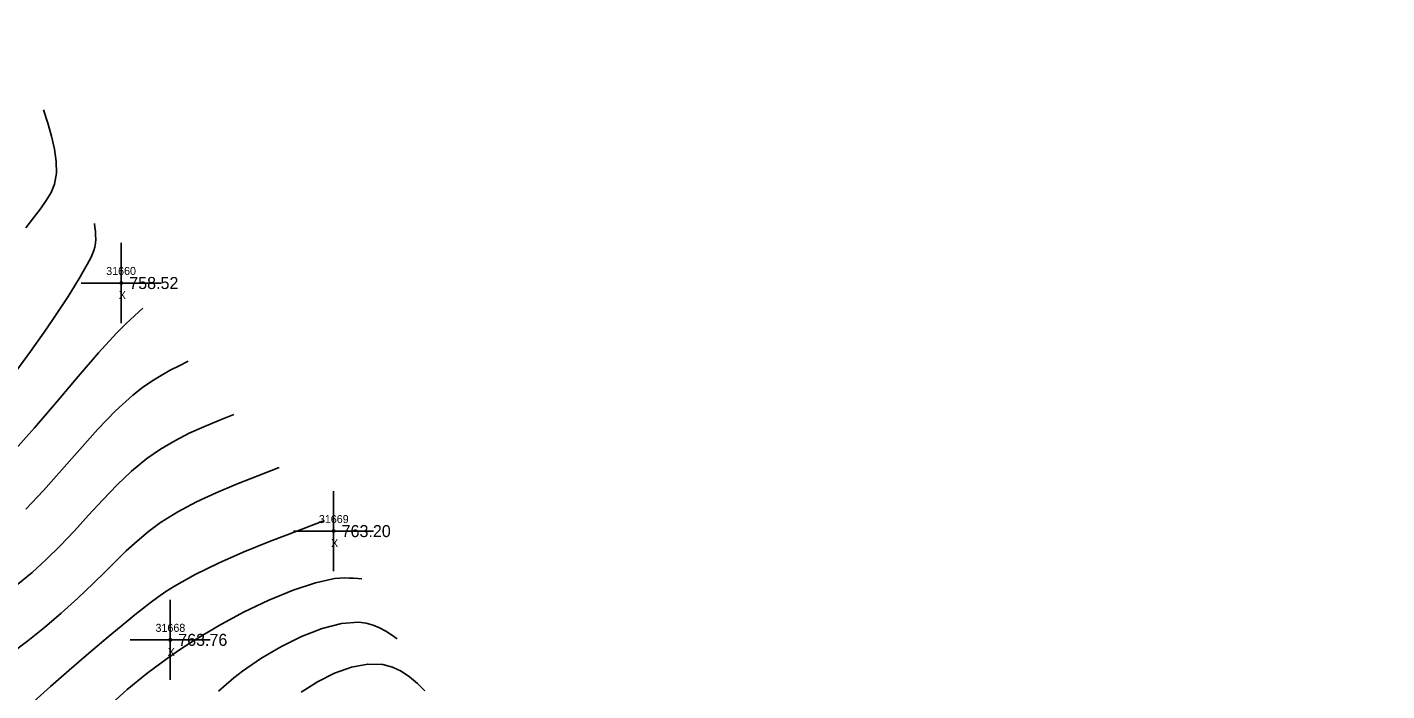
# Model space of a CAD drawing. Extents: x 1376587 to 1378239, y 1000335 to 1003031.
# Drawn here: x 1378007.3 to 1378177.2, y 1000717.4 to 1000800.3 of the extents above; entities that cross this region are included whole.
import ezdxf

# ---------------------------------------------------------------- set-up
doc = ezdxf.new("R2010")
doc.units = 0
for name, color, linetype in [('RD_DTM_BkLn1', 7, 'Continuous'), ('RD_DTM_Major1', 7, 'Continuous'), ('RD_DTM_Minor1', 7, 'Continuous'), ('RD_EX_Misc', 7, 'Continuous'), ('RD_EX_Misc_txCode', 7, 'Continuous'), ('RD_EX_Road', 7, 'Continuous'), ('RD_EX_TX_Misc_ELEV', 7, 'Continuous'), ('RD_SMD_Locator', 7, 'Continuous')]:
    doc.layers.add(name, color=color, linetype=linetype)

msp = doc.modelspace()

# ---------------------------------------------------------------- linework, layer by layer
at = {"layer": 'RD_DTM_BkLn1'}
msp.add_spline([(1378169.21, 1000387.1), (1378131.51, 1000434.74), (1378095.48, 1000481.99), (1378063.03, 1000526.87), (1378030.18, 1000574.23), (1377998.01, 1000622.54), (1377965.72, 1000673.2), (1377936, 1000721.49), (1377904.11, 1000773.43), (1377890.87, 1000795.13)], degree=3, dxfattribs=at)
at = {"layer": 'RD_DTM_Major1'}
for points in [[(1378027.42, 1000758.57), (1378026.3, 1000758.02), (1378025.17, 1000757.45), (1378024.02, 1000756.82), (1378022.87, 1000756.11), (1378021.69, 1000755.3), (1378020.48, 1000754.36), (1378018.33, 1000752.39), (1378016.12, 1000750.09), (1378013.86, 1000747.58), (1378011.6, 1000744.99), (1378009.35, 1000742.45), (1378007.15, 1000740.1)], [(1378053.52, 1000723.93), (1378052.81, 1000724.41), (1378052.09, 1000724.87), (1378051.33, 1000725.28), (1378050.53, 1000725.62), (1378049.66, 1000725.87), (1378048.7, 1000725.99), (1378046.56, 1000725.84), (1378044.14, 1000725.22), (1378041.58, 1000724.22), (1378038.99, 1000722.93), (1378036.48, 1000721.45), (1378034.18, 1000719.86), (1378033.13, 1000719.05), (1378032.14, 1000718.23), (1378031.19, 1000717.4)]]:
    msp.add_lwpolyline(points, dxfattribs=at)
at = {"layer": 'RD_DTM_Minor1'}
for points in [[(1378009.33, 1000789.98), (1378009.86, 1000788.32), (1378010.34, 1000786.68), (1378010.72, 1000785.08), (1378010.94, 1000783.54), (1378010.95, 1000782.07), (1378010.71, 1000780.71), (1378010.29, 1000779.66), (1378009.69, 1000778.64), (1378008.95, 1000777.6), (1378008.09, 1000776.48), (1378007.15, 1000775.24)], [(1378015.71, 1000775.8), (1378015.77, 1000775.3), (1378015.82, 1000774.81), (1378015.85, 1000774.32), (1378015.86, 1000773.82), (1378015.82, 1000773.33), (1378015.74, 1000772.84), (1378015.62, 1000772.43), (1378015.47, 1000772.01), (1378015.28, 1000771.59), (1378015.06, 1000771.14), (1378014.81, 1000770.67), (1378014.52, 1000770.17), (1378013.91, 1000769.13), (1378013.21, 1000767.96), (1378012.4, 1000766.68), (1378011.51, 1000765.29), (1378010.52, 1000763.79), (1378009.43, 1000762.21), (1378007.72, 1000759.8), (1378005.87, 1000757.31)], [(1378021.75, 1000765.2), (1378021.23, 1000764.74), (1378020.71, 1000764.26), (1378020.17, 1000763.77), (1378019.63, 1000763.25), (1378019.06, 1000762.69), (1378018.46, 1000762.08), (1378016.21, 1000759.61), (1378013.68, 1000756.68), (1378010.98, 1000753.49), (1378008.21, 1000750.27), (1378005.45, 1000747.2)], [(1378033.1, 1000751.94), (1378031.23, 1000751.19), (1378029.37, 1000750.41), (1378027.53, 1000749.58), (1378025.73, 1000748.65), (1378023.96, 1000747.61), (1378022.24, 1000746.42), (1378020.35, 1000744.86), (1378018.52, 1000743.13), (1378016.73, 1000741.27), (1378014.96, 1000739.35), (1378013.19, 1000737.41), (1378011.4, 1000735.52), (1378009.67, 1000733.81), (1378007.91, 1000732.2), (1378006.13, 1000730.73)], [(1378038.78, 1000745.31), (1378036.1, 1000744.29), (1378033.46, 1000743.25), (1378030.89, 1000742.16), (1378028.43, 1000741.02), (1378026.11, 1000739.78), (1378023.97, 1000738.44), (1378022.46, 1000737.32), (1378021.04, 1000736.13), (1378019.68, 1000734.89), (1378018.34, 1000733.59), (1378016.99, 1000732.25), (1378015.59, 1000730.87), (1378013.62, 1000729.01), (1378011.56, 1000727.14), (1378009.46, 1000725.34), (1378007.36, 1000723.65), (1378005.33, 1000722.12)], [(1378044.45, 1000738.68), (1378040.99, 1000737.37), (1378037.59, 1000736.06), (1378034.3, 1000734.72), (1378031.18, 1000733.36), (1378028.3, 1000731.95), (1378025.7, 1000730.49), (1378024.64, 1000729.82), (1378023.64, 1000729.13), (1378022.67, 1000728.42), (1378021.71, 1000727.68), (1378020.74, 1000726.91), (1378019.75, 1000726.1), (1378017.42, 1000724.16), (1378014.97, 1000722.09), (1378012.54, 1000719.99), (1378010.21, 1000717.96), (1378008.11, 1000716.1)], [(1378049.11, 1000731.39), (1378048.59, 1000731.44), (1378048.06, 1000731.48), (1378047.51, 1000731.51), (1378046.94, 1000731.52), (1378046.34, 1000731.5), (1378045.7, 1000731.43), (1378043.3, 1000730.92), (1378040.52, 1000730), (1378037.49, 1000728.74), (1378034.34, 1000727.23), (1378031.2, 1000725.54), (1378028.2, 1000723.74), (1378027.61, 1000723.37), (1378027.03, 1000723), (1378026.46, 1000722.62), (1378025.9, 1000722.24), (1378025.34, 1000721.85), (1378024.79, 1000721.46), (1378022.24, 1000719.58), (1378019.78, 1000717.57), (1378017.46, 1000715.47)], [(1378056.99, 1000717.43), (1378056.05, 1000718.33), (1378055.07, 1000719.16), (1378054.03, 1000719.86), (1378052.92, 1000720.39), (1378051.72, 1000720.72), (1378049.84, 1000720.77), (1378047.81, 1000720.38), (1378045.7, 1000719.62), (1378043.58, 1000718.56), (1378041.53, 1000717.27)]]:
    msp.add_lwpolyline(points, dxfattribs=at)
at = {"layer": 'RD_EX_Misc'}
for p, q in [((1378019.05, 1000763.35), (1378019.05, 1000773.35)), ((1378014.05, 1000768.35), (1378024.05, 1000768.35)), ((1378045.58, 1000732.37), (1378045.58, 1000742.37)), ((1378040.58, 1000737.37), (1378050.58, 1000737.37)), ((1378025.17, 1000718.79), (1378025.17, 1000728.79)), ((1378020.17, 1000723.79), (1378030.17, 1000723.79))]:
    msp.add_line(p, q, dxfattribs=at)
at = {"layer": 'RD_EX_Road'}
for points in [[(1378177.15, 1000392.85), (1378139.73, 1000441.52), (1378104.67, 1000487.69), (1378071.79, 1000533.09), (1378038.45, 1000579.8), (1378007.55, 1000627.96), (1377974.27, 1000678.86), (1377944.47, 1000727.12), (1377913.03, 1000778.58), (1377899.67, 1000800.29)], [(1378161.36, 1000381.16), (1378123.91, 1000428.54), (1378087.58, 1000476.32), (1378055.08, 1000520.94), (1378021.67, 1000568.71), (1377989.95, 1000617.08), (1377957.33, 1000668.38), (1377927.53, 1000716.55), (1377895.41, 1000768.82), (1377883.75, 1000788.5)]]:
    msp.add_spline(points, degree=3, dxfattribs=at)
at = {"layer": 'RD_SMD_Locator'}
for centre in [(1378019.05, 1000768.35), (1378045.58, 1000737.37), (1378025.17, 1000723.79)]:
    msp.add_circle(centre, 0.15, dxfattribs=at)

# ---------------------------------------------------------------- texts
at = {"layer": 'RD_EX_Misc_txCode'}
for s, p in [('31660', (1378017.17, 1000769.35)), ('X', (1378018.74, 1000766.35)), ('31669', (1378043.74, 1000738.37)), ('X', (1378045.26, 1000735.37)), ('31668', (1378023.33, 1000724.79)), ('X', (1378024.85, 1000721.79))]:
    msp.add_text(s, height=1, dxfattribs=at).set_placement(p)
at = {"layer": 'RD_EX_TX_Misc_ELEV'}
for s, p in [('758.52', (1378020.05, 1000767.6)), ('763.20', (1378046.58, 1000736.62)), ('763.76', (1378026.17, 1000723.04))]:
    msp.add_text(s, height=1.5, dxfattribs=at).set_placement(p)

doc.saveas('drawing.dxf')
